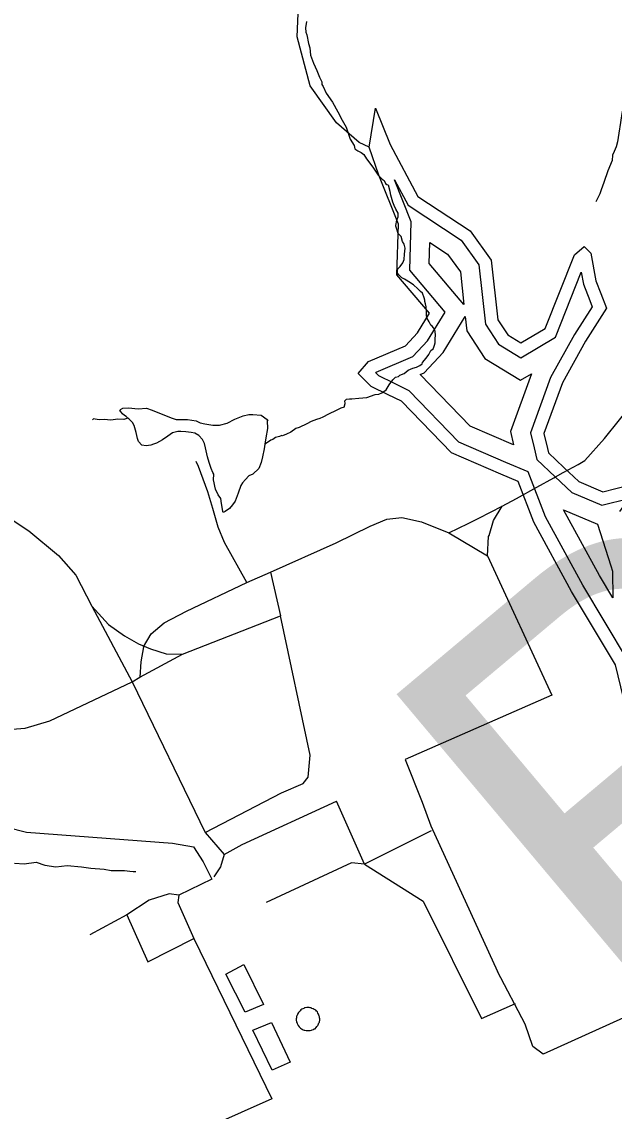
# Model space of a CAD drawing. Extents: x 2001466 to 31450019, y -30647475 to 847247.
# Drawn here: x 2011540 to 2014568, y 685018 to 690590 of the extents above; entities that cross this region are included whole.
import ezdxf

# ---------------------------------------------------------------- set-up
doc = ezdxf.new("R2010")
doc.units = 0
for name, color, linetype in [('Exist Hydrographic Buffer Line', 7, 'Continuous'), ('Exist Hydrographic Creek Single Shore', 7, 'Continuous'), ('Exist Hydrographic Lake Shore', 7, 'Continuous'), ('Exist Hydrographic Misc Water Feature', 7, 'Continuous'), ('Exist Road Non-System Type 51', 7, 'Continuous'), ('Exist Road Primary US Structure RailRoad Number Label', 7, 'Continuous')]:
    doc.layers.add(name, color=color, linetype=linetype)

msp = doc.modelspace()

# ---------------------------------------------------------------- linework, layer by layer
at = {"layer": 'Exist Hydrographic Buffer Line'}
for points in [[(2013441.4, 688741.3), (2013364, 688778.8), (2013348.4, 688794.4), (2013351.3, 688797.8), (2013538.6, 688877.4), (2013613.9, 688958.5), (2013704.2, 689104.9), (2013522.6, 689319), (2013530.2, 689566.4), (2013444.8, 689781.4)], [(2013444.8, 689781.4), (2013514.3, 689651.5), (2013785.1, 689473), (2013876, 689346.8), (2013909.9, 689042.7), (2013976.4, 688940.7), (2014089.7, 688871.8), (2014267, 688976), (2014399, 689308.6), (2014409.9, 689247.2), (2014442.7, 689165)], [(2013799.5, 689144.7), (2013622.1, 689353.8), (2013625.4, 689460.3)], [(2013625.4, 689460.3), (2013715.8, 689400.7), (2013781.1, 689310.2), (2013799.5, 689144.7)], [(2014442.7, 689165), (2014455.6, 689132.8), (2014364.1, 688989.6), (2014242.6, 688770.8), (2014139.7, 688487.7), (2014158.1, 688410.6)], [(2013576.5, 688786.6), (2013596.5, 688795.1), (2013692.6, 688898.6), (2013806.4, 689083)], [(2013806.4, 689083), (2013814.7, 689008.5), (2013906.1, 688868.2), (2014088.9, 688757.1), (2014144.9, 688790.1)], [(2014053, 688426.7), (2013831.3, 688522.2), (2013576.5, 688786.6)], [(2014144.9, 688790.1), (2014037.1, 688493.6), (2014053, 688426.7)], [(2014013.6, 688336.6), (2013774.2, 688439.7), (2013520.3, 688703), (2013441.4, 688741.3)], [(2014158.1, 688410.6), (2014172.4, 688350.3), (2014265.4, 688262.9)], [(2015123.5, 685976.5), (2015055.4, 686084.4), (2014908, 686287), (2014838.2, 686466), (2014810.4, 686646.6), (2014717.7, 686986.9), (2014635.3, 687326.2), (2014406.7, 687709), (2014215.8, 688058.2), (2014127.2, 688287.6), (2014013.6, 688336.6)], [(2014265.4, 688262.9), (2014351.1, 688182.4), (2014504.8, 688117.4), (2014643, 688151.9), (2014594.8, 688084.4)], [(2014308.7, 688093.5), (2014482.8, 688019.8)], [(2014560.5, 687643.3), (2014492.1, 687757.8), (2014308.7, 688093.5)], [(2014482.8, 688019.8), (2014550.5, 687808.1)], [(2014550.5, 687808.1), (2014559.4, 687780.3), (2014560.5, 687643.3)]]:
    msp.add_lwpolyline(points, dxfattribs=at)
at = {"layer": 'Exist Hydrographic Creek Single Shore'}
msp.add_lwpolyline([(2013314.3, 689948.3), (2013264.3, 689972.3), (2013147.4, 690073.1), (2013014.3, 690262.8), (2012947.3, 690513.6), (2012955.3, 690713.5), (2012997.3, 690804.6), (2012988.3, 690962.2), (2012922.3, 691206.4), (2012922.3, 691347.5), (2012971.3, 691553.2), (2013021.3, 691663.7), (2013238.5, 691905.4), (2013321.3, 692097.3), (2013354.3, 692270.5), (2013504.4, 692605.4), (2013704.3, 692945.9), (2013828.4, 693471.6), (2013834, 693635.4)], dxfattribs=at)
at = {"layer": 'Exist Hydrographic Lake Shore'}
for points in [[(2013314.3, 689948.3), (2013347.4, 690147.8), (2013422.4, 689962.5), (2013564.3, 689697.1), (2013831.3, 689521.1), (2013939.3, 689371.2), (2013973.4, 689065.4), (2014023.2, 688989), (2014090.3, 688948.2), (2014214.3, 689021.2), (2014364.2, 689398.7), (2014414.2, 689440.4), (2014448.3, 689406.9), (2014473.3, 689265.3), (2014499.3, 689200.1)], [(2013412.8, 688682.2), (2013325.4, 688724.6), (2013259.4, 688790.7), (2013311.3, 688852.1), (2013500.1, 688932.3), (2013561.4, 688998.4), (2013623.4, 689098.8), (2013456.2, 689295.8), (2013464.2, 689554.8), (2013364.4, 689806.2), (2013314.3, 689948.3)], [(2014499.3, 689200.1), (2014529, 689125.9), (2014420.5, 688955.9), (2014302.5, 688743.5), (2014208.1, 688483.8), (2014226.1, 688408.2)], [(2013987.6, 688276.3), (2013736.1, 688384.6), (2013481.2, 688649), (2013412.8, 688682.2)], [(2014226.1, 688408.2), (2014231.7, 688384.6), (2014310.4, 688310.7)], [(2014310.4, 688310.7), (2014387.4, 688238.3), (2014510.2, 688186.3), (2014642.3, 688219.4), (2014755.6, 688332.7), (2014812.2, 688276), (2014651.7, 688051.2)], [(2015068, 685941.5), (2015001, 686047.5), (2014850, 686255.3), (2014774.5, 686448.8), (2014746.2, 686633), (2014654.1, 686970.6), (2014573.9, 687301.1), (2014349.7, 687676.4), (2014156.2, 688030.5), (2014075.9, 688238.3), (2013987.6, 688276.3)]]:
    msp.add_lwpolyline(points, dxfattribs=at)
at = {"layer": 'Exist Hydrographic Misc Water Feature'}
for points in [[(2012995.3, 690591.3), (2012989.3, 690559.3), (2012991.4, 690537.3), (2012997.3, 690523.3), (2013005.5, 690479.3), (2013011.5, 690457.3), (2013015.4, 690419.3), (2013031.4, 690377.4), (2013047.6, 690341.4), (2013061.5, 690307.3), (2013073.4, 690283.3), (2013073.6, 690273.3), (2013073.6, 690269.4)], [(2013073.6, 690269.4), (2013079.6, 690259.4), (2013095.5, 690225.4), (2013127.5, 690179.4), (2013155.6, 690129.4), (2013177.6, 690087.5), (2013197.7, 690051.5), (2013205.7, 690025.5), (2013217.8, 689989.4), (2013237.6, 689957.5), (2013241.7, 689939.5), (2013257.7, 689929.5), (2013273.7, 689921.5), (2013287.7, 689911.5), (2013301.6, 689889.5), (2013333.8, 689845.6), (2013361.9, 689805.6), (2013381.8, 689785.6), (2013391.8, 689777.7), (2013397.8, 689763.6), (2013405.8, 689757.6), (2013413.8, 689753.6)], [(2014659.3, 690288.4), (2014655.4, 690280.4), (2014647.4, 690272.4), (2014637.3, 690240.4), (2014629.3, 690224.4), (2014619.5, 690194.4), (2014613.5, 690166.4), (2014611.5, 690148.4), (2014607.4, 690120.4), (2014599.4, 690074.4), (2014591.4, 690020.4), (2014583.6, 689976.4), (2014577.7, 689950.4), (2014567.6, 689926.4), (2014559.6, 689908.3), (2014557.6, 689880.4), (2014535.6, 689828.4), (2014513.7, 689768.3), (2014501.6, 689730.4), (2014493.6, 689710.3), (2014473.7, 689668.3)], [(2013186.6, 688619.6), (2013192.5, 688637.6), (2013190.5, 688651.6), (2013198.5, 688659.6), (2013214.5, 688661.6), (2013226.4, 688661.6), (2013262.5, 688665.6), (2013302.4, 688667.7), (2013346.3, 688683.7), (2013364.4, 688685.7), (2013380.4, 688691.7), (2013402.5, 688707.8), (2013416.5, 688733.8), (2013436.3, 688757.8), (2013450.5, 688771.8), (2013464.4, 688775.8), (2013472.4, 688781.8), (2013494.4, 688791.8), (2013514.3, 688807.8), (2013538.3, 688817.8), (2013556.3, 688823.8), (2013574.3, 688831.8), (2013586.2, 688839.9), (2013588.3, 688847.9), (2013606.3, 688869.9), (2013620.3, 688887.9), (2013630.3, 688907.8), (2013642.2, 688917.9), (2013646.3, 688925.9), (2013648.4, 688935.9), (2013652.3, 688947.9), (2013652.3, 688969.9), (2013654.3, 688985.9), (2013652.3, 689007.9), (2013644.3, 689023.9), (2013636.3, 689033.9), (2013630.1, 689037.8), (2013622.1, 689055.8), (2013610.2, 689075.8), (2013608.2, 689091.8), (2013608.2, 689103.8), (2013606.1, 689131.9), (2013602.2, 689147.9), (2013600.2, 689159.9), (2013600.2, 689165.9), (2013596.1, 689177.8), (2013588.1, 689201.8), (2013578.2, 689209.8), (2013564.1, 689223.8), (2013542.2, 689243.8), (2013518, 689259.8), (2013504, 689267.8), (2013496, 689273.8), (2013482.1, 689279.8), (2013466.1, 689295.7), (2013460.1, 689303.7), (2013460.1, 689315.7), (2013462, 689325.7), (2013474.1, 689337.7), (2013488, 689357.7), (2013494, 689373.7), (2013496, 689401.7), (2013499.9, 689431.7), (2013494, 689451.7), (2013486, 689465.7), (2013478, 689491.7), (2013464, 689507.7), (2013456, 689529.7), (2013451.9, 689543.7), (2013451.9, 689547.7), (2013456, 689575.6), (2013464, 689591.7), (2013464, 689611.6), (2013451.7, 689631.7), (2013443.7, 689649.7), (2013435.7, 689667.7), (2013431.8, 689679.7), (2013425.9, 689703.7), (2013421.8, 689721.6), (2013413.8, 689753.6)], [(2012080.7, 688562.9), (2012072.7, 688570.9), (2012064.8, 688576.9), (2012054.7, 688584.9), (2012048.8, 688590.9), (2012044.7, 688598.9), (2012040.8, 688598.9), (2012044.7, 688606.9), (2012056.8, 688612.9), (2012084.6, 688614.9), (2012134.7, 688610.9), (2012176.7, 688613), (2012206.6, 688603), (2012260.6, 688581.1), (2012308.8, 688563.1), (2012328.7, 688555.1), (2012364.7, 688555.2), (2012386.7, 688555.2), (2012430.8, 688549.2), (2012450.7, 688539.2), (2012474.6, 688533.2), (2012516.7, 688527.2), (2012550.7, 688527.3), (2012588.7, 688537.3), (2012628.6, 688557.3), (2012670.5, 688575.3), (2012700.6, 688581.4), (2012720.5, 688581.4), (2012762.5, 688577.4), (2012774.6, 688569.4), (2012788.6, 688559.4), (2012796.6, 688553.4), (2012794.5, 688549.4), (2012794.7, 688509.4), (2012786.7, 688461.4), (2012782.6, 688429.4)], [(2013186.6, 688619.6), (2013170.6, 688613.6), (2013146.6, 688601.6), (2013106.6, 688583.6), (2013078.5, 688567.6), (2013062.5, 688561.5), (2013046.5, 688555.5), (2013018.4, 688545.5), (2012996.5, 688533.5), (2012956.7, 688515.5), (2012940.7, 688509.5), (2012914.7, 688491.4), (2012892.8, 688481.4), (2012872.7, 688471.4), (2012868.8, 688473.4), (2012856.7, 688469.4)], [(2012080.7, 688562.9), (2012060.6, 688555), (2012030.7, 688556.9), (2011994.6, 688552.9), (2011960.6, 688554.9), (2011934.7, 688554.8), (2011914.7, 688556.8), (2011906.7, 688558.8), (2011900.7, 688554.8)], [(2012782.6, 688429.4), (2012778.7, 688405.4), (2012770.7, 688365.4), (2012762.7, 688335.4), (2012750.9, 688305.4), (2012720.7, 688275.4), (2012700.8, 688267.4), (2012682.8, 688249.4), (2012666.8, 688231.3), (2012658.8, 688217.3), (2012644.8, 688179.3), (2012630.9, 688137.3), (2012617, 688119.3), (2012601, 688101.3), (2012578.8, 688085.3), (2012569, 688079.3), (2012566.9, 688085.3), (2012564.9, 688097.3), (2012561, 688125.3), (2012556.9, 688151.3), (2012542.9, 688171.2), (2012528.8, 688199.2), (2012526.7, 688215.3), (2012522.8, 688231.3), (2012518.7, 688247.3), (2012520.8, 688275.3), (2012516.7, 688285.3), (2012506.8, 688305.2), (2012496.8, 688335.2), (2012488.8, 688365.2), (2012478.8, 688411.2), (2012472.6, 688433.2), (2012462.8, 688453.2), (2012444.7, 688473.2), (2012424.6, 688485.2), (2012404.7, 688489.1), (2012378.7, 688493.1), (2012352.6, 688495.1), (2012336.6, 688495.1), (2012310.6, 688487.1), (2012286.6, 688471.1), (2012258.7, 688451.1), (2012228.8, 688435), (2012212.8, 688429), (2012198.9, 688425), (2012174.9, 688421), (2012152.7, 688425), (2012136.7, 688443), (2012130.8, 688458.9), (2012124.8, 688489), (2012114.6, 688525), (2012104.7, 688541), (2012086.7, 688558.9), (2012080.7, 688562.9)], [(2012856.7, 688469.4), (2012836.6, 688463.4), (2012822.6, 688453.5), (2012812.6, 688449.5), (2012794.7, 688437.4), (2012782.6, 688429.4)], [(2011502.1, 686286.8), (2011552.1, 686282.9), (2011612.2, 686290.9), (2011658.1, 686276.9), (2011714.1, 686267), (2011772.1, 686275), (2011844.1, 686267), (2011892.1, 686261), (2011960.2, 686255.1), (2011996.1, 686249.1), (2012028, 686249.2), (2012064.1, 686249.2), (2012092, 686245.2), (2012108, 686243.2), (2012114.2, 686243.2), (2012122.2, 686243.2)], [(2012582.3, 685719.6), (2012674.4, 685767.6), (2012774.4, 685563.8), (2012680.5, 685523.7), (2012582.3, 685719.6)], [(2013044.5, 685446), (2013048.4, 685451.9), (2013052.5, 685455.9), (2013054.5, 685459.9), (2013056.4, 685463.9), (2013058.4, 685469.9), (2013060.5, 685473.9), (2013060.5, 685477.9), (2013062.3, 685481.9), (2013062.5, 685485.9), (2013062.3, 685489.9), (2013060.5, 685495.9), (2013060.5, 685499.9), (2013060.3, 685503.9), (2013058.4, 685509.9), (2013056.4, 685513.9), (2013052.3, 685520), (2013050.2, 685525.9), (2013046.3, 685530), (2013042.2, 685534), (2013038.3, 685535.9), (2013034.2, 685538), (2013028.3, 685542), (2013022.3, 685543.9), (2013018.2, 685545.9), (2013014.3, 685545.9), (2013008.4, 685547.9), (2013002.2, 685547.9), (2012996.3, 685547.9), (2012988.3, 685545.9), (2012984.4, 685545.9), (2012980.3, 685543.9), (2012976.4, 685541.9), (2012970.3, 685539.9), (2012966.4, 685535.9), (2012962.3, 685531.9), (2012958.4, 685527.8), (2012954.5, 685521.9), (2012950.4, 685517.9), (2012948.3, 685511.8), (2012946.5, 685507.8), (2012944.4, 685503.9), (2012944.4, 685495.8), (2012942.4, 685489.9), (2012942.4, 685485.8), (2012942.4, 685481.8), (2012944.4, 685477.9), (2012944.4, 685473.9), (2012946.5, 685469.9), (2012946.5, 685465.9), (2012950.4, 685459.9), (2012952.4, 685455.9), (2012956.5, 685449.9), (2012960.4, 685445.9), (2012964.5, 685441.9), (2012968.4, 685439.9), (2012972.5, 685437.9), (2012978.5, 685433.9), (2012982.4, 685431.9), (2012986.5, 685431.9), (2012992.4, 685429.9), (2012998.4, 685430), (2013004.5, 685429.9), (2013010.5, 685429.9), (2013014.3, 685430), (2013020.5, 685432), (2013024.4, 685434), (2013030.5, 685436), (2013034.4, 685439.9), (2013038.5, 685440), (2013044.5, 685446)], [(2012720.5, 685431.8), (2012816.5, 685471.7), (2012910.6, 685267.9), (2012818.5, 685227.8), (2012720.5, 685431.8)]]:
    msp.add_lwpolyline(points, dxfattribs=at)
at = {"layer": 'Exist Road Non-System Type 51'}
for p, q in [((2014307.4, 688284), (2014382.6, 688326.1)), ((2014267.6, 688261.7), (2014307.4, 688284)), ((2014068.9, 688152.1), (2014172.3, 688209.1)), ((2013995.3, 688111.6), (2014068.9, 688152.1)), ((2013875, 688050.3), (2013995.3, 688111.6)), ((2013722, 687975.6), (2013919.5, 687858.6)), ((2012690.4, 687721.4), (2012810.5, 687775.2)), ((2012810.5, 687775.2), (2012861.1, 687550.7)), ((2011897.8, 687601.3), (2012103.5, 687213.5)), ((2012361.8, 687354.7), (2012861.1, 687550.7)), ((2012143.7, 687237.7), (2012361.8, 687354.7)), ((2012103.5, 687213.5), (2012143.7, 687237.7)), ((2012103.5, 687213.5), (2012477.1, 686444.2)), ((2013499.8, 686816.4), (2013585.4, 686598.1)), ((2013291, 686281.1), (2013148.8, 686603.6)), ((2012477.1, 686444.2), (2012573.5, 686330.4)), ((2013632.3, 686451.8), (2013291, 686281.1)), ((2012511.7, 686205), (2012342.6, 686122.8)), ((2012077.2, 686021.7), (2011887.6, 685920.5))]:
    msp.add_line(p, q, dxfattribs=at)
for points in [[(2014382.6, 688326.1), (2014417.2, 688345.5), (2014518.3, 688459.3), (2014594.1, 688554.2), (2014752.1, 688750.2), (2014859.6, 688952.5), (2014964.3, 689118.1), (2015087.3, 689230.4), (2015362.3, 689433.1), (2015593.8, 689585.1), (2015745.8, 689668.4), (2016012.3, 689762.7)], [(2010937.1, 688429.6), (2011152, 688271.6), (2011373.2, 688119.8), (2011575.5, 687987), (2011727.1, 687860.6), (2011815.6, 687759.4), (2011897.8, 687601.3)], [(2012490.4, 688185.2), (2012443, 688314.8), (2012430.4, 688340.1)], [(2014172.3, 688209.1), (2014259.2, 688257), (2014267.6, 688261.7)], [(2012690.4, 687721.4), (2012575.7, 687925.9), (2012544.1, 688005), (2012515.7, 688099.8), (2012490.4, 688185.2)], [(2013927.6, 687962.4), (2013951.1, 688038.8), (2013995.3, 688111.6)], [(2012810.5, 687775.2), (2013146.8, 687925), (2013320.6, 688010.4), (2013406, 688045.2), (2013481.8, 688054.7), (2013582.9, 688032.5), (2013722, 687975.6)], [(2013722, 687975.6), (2013821.5, 688023), (2013875, 688050.3)], [(2013919.5, 687858.6), (2013925.8, 687956.6), (2013927.6, 687962.4)], [(2013919.5, 687858.6), (2014248.7, 687145.1), (2013499.8, 686816.4)], [(2012161.1, 687392.6), (2012200.6, 687459), (2012267, 687515.9), (2012380.7, 687576), (2012690.4, 687721.4)], [(2011897.8, 687601.3), (2011983.1, 687506.5), (2012065.3, 687449.6), (2012135.9, 687408.3)], [(2012477.1, 686444.2), (2012867.4, 686646.6), (2012978, 686694), (2013003.3, 686725.6), (2013012.8, 686839.4), (2012861.1, 687550.7)], [(2012135.9, 687408.3), (2012197.4, 687382.9), (2012277, 687357.6), (2012361.8, 687354.7)], [(2012161.1, 687392.6), (2012148.5, 687316.8), (2012143.7, 687237.7)], [(2011247.7, 686976.4), (2011380.4, 686963.8), (2011557.3, 686976.4), (2011683.7, 687014.3), (2012103.5, 687213.5)], [(2011247.7, 686976.4), (2011222.4, 686951.1), (2011235, 686894.2), (2011329.8, 686710.8), (2011405.7, 686533.8), (2011462.5, 686470.6), (2011563.7, 686445.3), (2012309.4, 686388.4), (2012416.9, 686369.4), (2012467.4, 686293.5), (2012511.7, 686205)], [(2012573.5, 686330.4), (2012665.5, 686381.9), (2013148.8, 686603.6)], [(2013585.4, 686598.1), (2013629.6, 686478), (2013970.9, 685731.9)], [(2012573.5, 686330.4), (2012554.5, 686267.2), (2012521.4, 686216.6)], [(2013291, 686281.1), (2013224.6, 686287.4), (2012788.5, 686085.1)], [(2013291, 686281.1), (2013591.2, 686091.4), (2013889, 685492.1), (2014063.7, 685569.3)], [(2012342.6, 686122.8), (2012292.1, 686129.1), (2012190.9, 686097.5), (2012077.2, 686021.7)], [(2012342.6, 686122.8), (2012336.3, 686084.9), (2012418.5, 685901.5)], [(2012077.2, 686021.7), (2012184.6, 685781.4), (2012418.5, 685901.5)], [(2012418.5, 685901.5), (2012818.3, 685081), (2012348, 684870.7), (2012312.9, 684830.7), (2012317.9, 684795.6), (2012423, 684560.3)], [(2014757.6, 685560.6), (2014203.7, 685309.2), (2014152.4, 685349.2), (2014112.4, 685463.5), (2013970.9, 685731.9)]]:
    msp.add_lwpolyline(points, dxfattribs=at)

# ---------------------------------------------------------------- texts
at = {"layer": 'Exist Road Primary US Structure RailRoad Number Label'}
msp.add_text('R42', height=2132.54, rotation=40, dxfattribs=at).set_placement((2014646.8, 685366.6))

doc.saveas('drawing.dxf')
